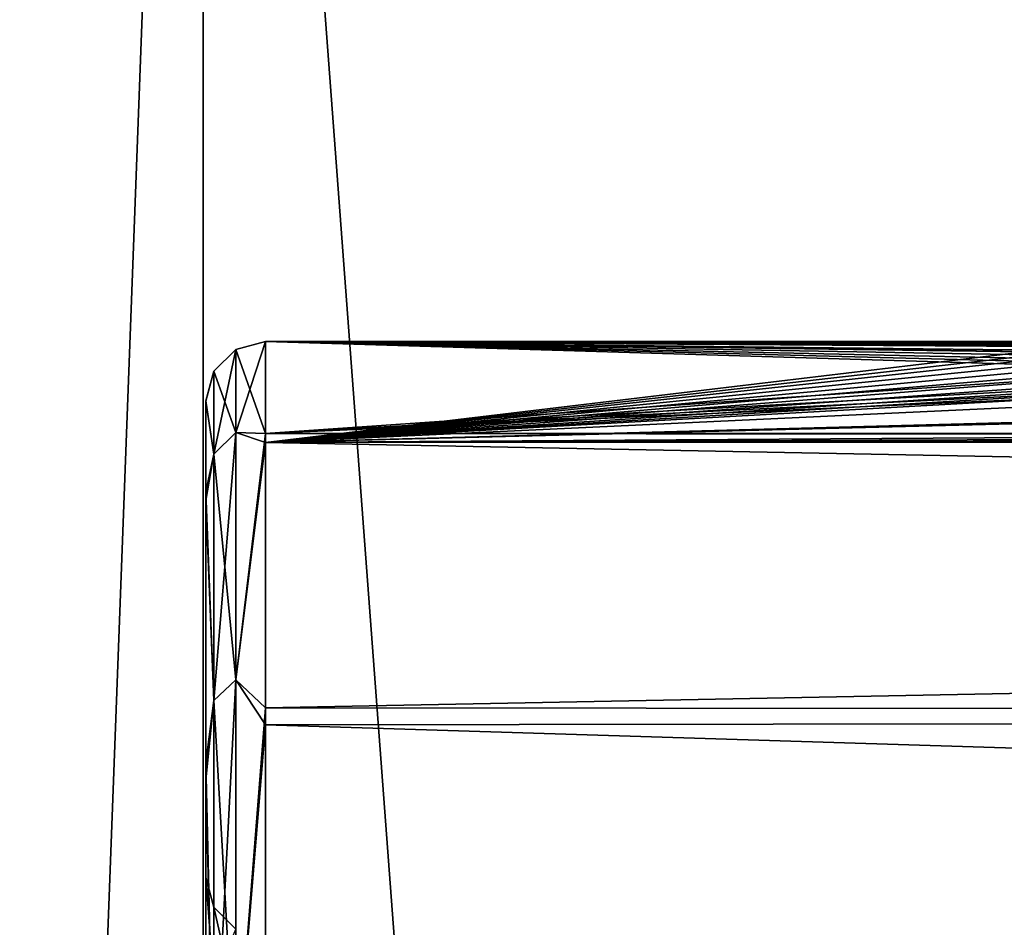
# Model space of a CAD drawing. Header units: millimetres. Extents: x -143 to 143, y -35 to 35.
# Tile 361 of 533: x 92.82 to 96.13, y 18.53 to 21.58. Entities that reach past the tile are written whole.
import ezdxf

# ---------------------------------------------------------------- set-up
doc = ezdxf.new("R2010")
doc.units = ezdxf.units.MM
doc.header["$LTSCALE"] = 65.185185
for name, color, linetype in [('1301', 7, 'CONTINUOUS'), ('1323', 7, 'CONTINUOUS'), ('1453', 7, 'CONTINUOUS'), ('1454', 7, 'CONTINUOUS'), ('473', 7, 'CONTINUOUS'), ('483', 7, 'CONTINUOUS'), ('845', 7, 'CONTINUOUS'), ('846', 7, 'CONTINUOUS'), ('847', 7, 'CONTINUOUS')]:
    doc.layers.add(name, color=color, linetype=linetype)

msp = doc.modelspace()

# ---------------------------------------------------------------- linework, layer by layer
at = {"layer": '1301', "linetype": 'CONTINUOUS'}
for points in [[(96.5751, 20.4233, -1.7714), (96.7625, 20.4058, -1.9628), (93.65, 20.5), (96.5751, 20.4233, -1.7714)], [(93.65, 20.5), (96.7625, 20.4058, -1.9628), (93.65, 20.1902, -3.5506), (93.65, 20.5)], [(96.3875, 20.439, -1.5798), (96.5751, 20.4233, -1.7714), (93.65, 20.5), (96.3875, 20.439, -1.5798)], [(96.3406, 20.4529, -1.3884), (96.3875, 20.439, -1.5798), (93.65, 20.5), (96.3406, 20.4529, -1.3884)], [(96.2938, 20.465, -1.1968), (96.3406, 20.4529, -1.3884), (93.65, 20.5), (96.2938, 20.465, -1.1968)], [(96.7625, 20.465, -1.1968), (96.2938, 20.465, -1.1968), (93.65, 20.5), (96.7625, 20.465, -1.1968)], [(99.0125, 20.465, -1.1968), (96.7625, 20.465, -1.1968), (93.65, 20.5), (99.0125, 20.465, -1.1968)], [(99.0125, 20.4704, -1.1011), (99.0125, 20.465, -1.1968), (93.65, 20.5), (99.0125, 20.4704, -1.1011)], [(99.0125, 20.4753, -1.0053), (99.0125, 20.4704, -1.1011), (93.65, 20.5), (99.0125, 20.4753, -1.0053)], [(98.9188, 20.4838, -0.8139), (99.0125, 20.4753, -1.0053), (93.65, 20.5), (98.9188, 20.4838, -0.8139)], [(98.825, 20.4906, -0.6223), (98.9188, 20.4838, -0.8139), (93.65, 20.5), (98.825, 20.4906, -0.6223)], [(98.733, 20.4932, -0.5284), (98.825, 20.4906, -0.6223), (93.65, 20.5), (98.733, 20.4932, -0.5284)], [(98.6375, 20.4955, -0.4309), (98.733, 20.4932, -0.5284), (93.65, 20.5), (98.6375, 20.4955, -0.4309)], [(98.3588, 20.4972, -0.336), (98.6375, 20.4955, -0.4309), (93.65, 20.5), (98.3588, 20.4972, -0.336)], [(97.7, 20.4986, -0.2394), (98.3588, 20.4972, -0.336), (93.65, 20.5), (97.7, 20.4986, -0.2394)], [(97.7, 20.4997, -0.1197), (97.7, 20.4986, -0.2394), (93.65, 20.5), (97.7, 20.4997, -0.1197)], [(97.7, 20.5), (97.7, 20.4997, -0.1197), (93.65, 20.5), (97.7, 20.5)], [(96.7625, 20.4058, -1.9628), (97.1375, 20.3865, -2.1543), (93.65, 20.1902, -3.5506), (96.7625, 20.4058, -1.9628)], [(97.1375, 20.3865, -2.1543), (97.4656, 20.3814, -2.2021), (93.65, 20.1902, -3.5506), (97.1375, 20.3865, -2.1543)], [(97.7937, 20.3762, -2.25), (93.65, 20.1902, -3.5506), (97.4656, 20.3814, -2.2021), (97.7937, 20.3762, -2.25)], [(97.7937, 20.3762, -2.25), (125.45, 20.199, -3.5), (93.65, 20.1902, -3.5506), (97.7937, 20.3762, -2.25)], [(93.65, 20.1902, -3.5506), (125.45, 20.199, -3.5), (140.45, 20.169, -3.6692), (93.65, 20.1902, -3.5506)], [(93.65, 19.27, -6.9939), (93.65, 20.1902, -3.5506), (140.45, 20.169, -3.6692), (93.65, 19.27, -6.9939)], [(140.45, 19.2277, -7.1097), (93.65, 19.27, -6.9939), (140.45, 20.169, -3.6692), (140.45, 19.2277, -7.1097)], [(93.65, 17.7674, -10.2259), (93.65, 19.27, -6.9939), (140.45, 19.2277, -7.1097), (93.65, 17.7674, -10.2259)], [(140.45, 17.7043, -10.3348), (93.65, 17.7674, -10.2259), (140.45, 19.2277, -7.1097), (140.45, 17.7043, -10.3348)]]:
    msp.add_3dface(points, dxfattribs=at)
at = {"layer": '1323', "linetype": 'CONTINUOUS'}
for points in [[(97.7, 20.5), (93.65, 20.5), (93.65, 20.4998, 0.0836), (97.7, 20.5)], [(97.7, 20.5), (93.65, 20.4998, 0.0836), (97.7, 20.4999, 0.0718), (97.7, 20.5)], [(97.7, 20.4999, 0.0718), (93.65, 20.4998, 0.0836), (97.7, 20.4995, 0.1436), (97.7, 20.4999, 0.0718)], [(93.65, 20.4998, 0.0836), (93.65, 20.4993, 0.1672), (97.7, 20.4995, 0.1436), (93.65, 20.4998, 0.0836)], [(97.7, 20.4995, 0.1436), (93.65, 20.4993, 0.1672), (98.075, 20.4995, 0.1436), (97.7, 20.4995, 0.1436)], [(98.075, 20.4995, 0.1436), (93.65, 20.4993, 0.1672), (98.3556, 20.4991, 0.1914), (98.075, 20.4995, 0.1436)], [(93.65, 20.4993, 0.1672), (93.65, 20.1605, 3.7152), (96.2, 20.465, 1.1968), (93.65, 20.4993, 0.1672)], [(98.3556, 20.4991, 0.1914), (93.65, 20.4993, 0.1672), (96.2, 20.465, 1.1968), (98.3556, 20.4991, 0.1914)], [(96.2, 20.465, 1.1968), (93.65, 20.1605, 3.7152), (96.2469, 20.4561, 1.3405), (96.2, 20.465, 1.1968)], [(96.2469, 20.4561, 1.3405), (93.65, 20.1605, 3.7152), (96.2938, 20.4462, 1.484), (96.2469, 20.4561, 1.3405)], [(96.2938, 20.4462, 1.484), (93.65, 20.1605, 3.7152), (96.3875, 20.4353, 1.6277), (96.2938, 20.4462, 1.484)], [(96.3875, 20.4353, 1.6277), (93.65, 20.1605, 3.7152), (96.4813, 20.4233, 1.7713), (96.3875, 20.4353, 1.6277)], [(96.4813, 20.4233, 1.7713), (93.65, 20.1605, 3.7152), (96.6219, 20.4148, 1.8671), (96.4813, 20.4233, 1.7713)], [(96.6219, 20.4148, 1.8671), (93.65, 20.1605, 3.7152), (96.7625, 20.4058, 1.9628), (96.6219, 20.4148, 1.8671)], [(96.7625, 20.4058, 1.9628), (93.65, 20.1605, 3.7152), (96.9501, 20.3964, 2.0586), (96.7625, 20.4058, 1.9628)], [(96.9501, 20.3964, 2.0586), (93.65, 20.1605, 3.7152), (97.1375, 20.3865, 2.1543), (96.9501, 20.3964, 2.0586)], [(97.1375, 20.3865, 2.1543), (93.65, 20.1605, 3.7152), (97.325, 20.3814, 2.2021), (97.1375, 20.3865, 2.1543)], [(97.325, 20.3814, 2.2021), (93.65, 20.1605, 3.7152), (97.5125, 20.3762, 2.25), (97.325, 20.3814, 2.2021)], [(122.9705, 20.3506, 2.4702), (102.2937, 20.3762, 2.25), (93.65, 20.1605, 3.7152), (122.9705, 20.3506, 2.4702)], [(102.2937, 20.3762, 2.25), (101.7312, 20.3762, 2.25), (93.65, 20.1605, 3.7152), (102.2937, 20.3762, 2.25)], [(93.65, 20.1605, 3.7152), (101.7312, 20.3762, 2.25), (98.2625, 20.3762, 2.25), (93.65, 20.1605, 3.7152)], [(97.5125, 20.3762, 2.25), (93.65, 20.1605, 3.7152), (98.2625, 20.3762, 2.25), (97.5125, 20.3762, 2.25)], [(123.7005, 20.2746, 3.0314), (122.9705, 20.3506, 2.4702), (93.65, 20.1605, 3.7152), (123.7005, 20.2746, 3.0314)], [(124.5465, 20.2192, 3.3814), (123.7005, 20.2746, 3.0314), (93.65, 20.1605, 3.7152), (124.5465, 20.2192, 3.3814)], [(125.45, 20.199, 3.5), (124.5465, 20.2192, 3.3814), (93.65, 20.1605, 3.7152), (125.45, 20.199, 3.5)], [(140.45, 20.1897, 3.5533), (125.45, 20.199, 3.5), (93.65, 20.1605, 3.7152), (140.45, 20.1897, 3.5533)], [(140.45, 19.2682, 6.9991), (140.45, 20.1897, 3.5533), (93.65, 20.1605, 3.7152), (140.45, 19.2682, 6.9991)], [(93.65, 19.2123, 7.1509), (140.45, 19.2682, 6.9991), (93.65, 20.1605, 3.7152), (93.65, 19.2123, 7.1509)], [(140.45, 17.7633, 10.233), (140.45, 19.2682, 6.9991), (93.65, 19.2123, 7.1509), (140.45, 17.7633, 10.233)], [(93.65, 17.6834, 10.3705), (140.45, 17.7633, 10.233), (93.65, 19.2123, 7.1509), (93.65, 17.6834, 10.3705)]]:
    msp.add_3dface(points, dxfattribs=at)
at = {"layer": '1453', "linetype": 'CONTINUOUS'}
for points in [[(93.4768, 20.4), (93.4768, 20.1218, 3.3577), (93.5501, 20.4733), (93.4768, 20.4)], [(93.4768, 20.1218, 3.3577), (93.5501, 20.194, 3.3698), (93.5501, 20.4733), (93.4768, 20.1218, 3.3577)], [(93.65, 20.4998, 0.0836), (93.65, 20.5), (93.5501, 20.194, 3.3698), (93.65, 20.4998, 0.0836)], [(93.5501, 20.194, 3.3698), (93.65, 20.5), (93.5501, 20.4733), (93.5501, 20.194, 3.3698)], [(93.65, 20.4993, 0.1672), (93.65, 20.4998, 0.0836), (93.5501, 20.194, 3.3698), (93.65, 20.4993, 0.1672)], [(93.65, 20.1605, 3.7152), (93.65, 20.4993, 0.1672), (93.5501, 20.194, 3.3698), (93.65, 20.1605, 3.7152)], [(93.45, 20.2998, 0.0838), (93.45, 20.2996, 0.1656), (93.4768, 20.4), (93.45, 20.2998, 0.0838)], [(93.4768, 20.4), (93.45, 20.2996, 0.1656), (93.4768, 20.1218, 3.3577), (93.4768, 20.4)], [(93.45, 20.2999), (93.45, 20.2998, 0.0838), (93.4768, 20.4), (93.45, 20.2999)], [(93.45, 20.2996, 0.1656), (93.45, 19.9655, 3.6699), (93.4768, 20.1218, 3.3577), (93.45, 20.2996, 0.1656)], [(93.4768, 20.1218, 3.3577), (93.4768, 19.2947, 6.6239), (93.5501, 20.194, 3.3698), (93.4768, 20.1218, 3.3577)], [(93.4768, 19.2947, 6.6239), (93.5501, 19.364, 6.6477), (93.5501, 20.194, 3.3698), (93.4768, 19.2947, 6.6239)], [(93.5501, 19.364, 6.6477), (93.65, 20.1605, 3.7152), (93.5501, 20.194, 3.3698), (93.5501, 19.364, 6.6477)], [(93.65, 19.2123, 7.1509), (93.65, 20.1605, 3.7152), (93.5501, 19.364, 6.6477), (93.65, 19.2123, 7.1509)], [(93.4768, 20.1218, 3.3577), (93.45, 19.9655, 3.6699), (93.4768, 19.2947, 6.6239), (93.4768, 20.1218, 3.3577)], [(93.45, 19.9655, 3.6699), (93.45, 19.0275, 7.0743), (93.4768, 19.2947, 6.6239), (93.45, 19.9655, 3.6699)], [(93.4768, 19.2947, 6.6239), (93.4768, 17.9413, 9.7093), (93.5501, 19.364, 6.6477), (93.4768, 19.2947, 6.6239)], [(93.4768, 17.9413, 9.7093), (93.5501, 18.0057, 9.7442), (93.5501, 19.364, 6.6477), (93.4768, 17.9413, 9.7093)], [(93.5501, 18.0057, 9.7442), (93.65, 19.2123, 7.1509), (93.5501, 19.364, 6.6477), (93.5501, 18.0057, 9.7442)], [(93.4768, 19.2947, 6.6239), (93.45, 19.0275, 7.0743), (93.4768, 17.9413, 9.7093), (93.4768, 19.2947, 6.6239)], [(93.65, 17.6834, 10.3705), (93.65, 19.2123, 7.1509), (93.5501, 18.0057, 9.7442), (93.65, 17.6834, 10.3705)], [(93.45, 19.0275, 7.0743), (93.45, 17.5143, 10.2635), (93.4768, 17.9413, 9.7093), (93.45, 19.0275, 7.0743)]]:
    msp.add_3dface(points, dxfattribs=at)
at = {"layer": '1454', "linetype": 'CONTINUOUS'}
for points in [[(93.4768, 20.4), (93.5501, 20.4733), (93.5501, 20.194, -3.3698), (93.4768, 20.4)], [(93.65, 20.5), (93.65, 20.1902, -3.5506), (93.5501, 20.4733), (93.65, 20.5)], [(93.5501, 20.4733), (93.65, 20.1902, -3.5506), (93.5501, 20.194, -3.3698), (93.5501, 20.4733)], [(93.45, 20.2999), (93.4768, 20.4), (93.4768, 20.1218, -3.3577), (93.45, 20.2999)], [(93.4768, 20.1218, -3.3577), (93.4768, 20.4), (93.5501, 20.194, -3.3698), (93.4768, 20.1218, -3.3577)], [(93.45, 19.9951, -3.5048), (93.45, 20.2999), (93.4768, 20.1218, -3.3577), (93.45, 19.9951, -3.5048)], [(93.4768, 20.1218, -3.3577), (93.5501, 20.194, -3.3698), (93.5501, 19.364, -6.6477), (93.4768, 20.1218, -3.3577)], [(93.5501, 20.194, -3.3698), (93.65, 20.1902, -3.5506), (93.5501, 19.364, -6.6477), (93.5501, 20.194, -3.3698)], [(93.65, 20.1902, -3.5506), (93.65, 19.27, -6.9939), (93.5501, 19.364, -6.6477), (93.65, 20.1902, -3.5506)], [(93.4768, 19.2947, -6.6239), (93.45, 19.9951, -3.5048), (93.4768, 20.1218, -3.3577), (93.4768, 19.2947, -6.6239)], [(93.4768, 19.2947, -6.6239), (93.4768, 20.1218, -3.3577), (93.5501, 19.364, -6.6477), (93.4768, 19.2947, -6.6239)], [(93.45, 19.0851, -6.9172), (93.45, 19.9951, -3.5048), (93.4768, 19.2947, -6.6239), (93.45, 19.0851, -6.9172)], [(93.4768, 19.2947, -6.6239), (93.5501, 19.364, -6.6477), (93.5501, 18.0057, -9.7442), (93.4768, 19.2947, -6.6239)], [(93.5501, 19.364, -6.6477), (93.65, 19.27, -6.9939), (93.5501, 18.0057, -9.7442), (93.5501, 19.364, -6.6477)], [(93.4768, 17.9413, -9.7093), (93.45, 19.0851, -6.9172), (93.4768, 19.2947, -6.6239), (93.4768, 17.9413, -9.7093)], [(93.4768, 17.9413, -9.7093), (93.4768, 19.2947, -6.6239), (93.5501, 18.0057, -9.7442), (93.4768, 17.9413, -9.7093)], [(93.65, 19.27, -6.9939), (93.65, 17.7674, -10.2259), (93.5501, 18.0057, -9.7442), (93.65, 19.27, -6.9939)], [(93.45, 17.5983, -10.1188), (93.45, 19.0851, -6.9172), (93.4768, 17.9413, -9.7093), (93.45, 17.5983, -10.1188)]]:
    msp.add_3dface(points, dxfattribs=at)
at = {"layer": '473', "linetype": 'CONTINUOUS'}
for points in [[(91.3655, 28.3678, -57), (93.4404, 27.065, -57), (91.3656, -28.3677, -57), (91.3655, 28.3678, -57)], [(93.4404, 27.065, -57), (93.4405, -27.0649, -57), (91.3656, -28.3677, -57), (93.4404, 27.065, -57)], [(93.4404, 27.065, -57), (97.2693, 24.0133, -57), (93.4405, -27.0649, -57), (93.4404, 27.065, -57)], [(97.2693, 24.0133, -57), (97.2695, -24.0132, -57), (93.4405, -27.0649, -57), (97.2693, 24.0133, -57)]]:
    msp.add_3dface(points, dxfattribs=at)
at = {"layer": '483', "linetype": 'CONTINUOUS'}
for points in [[(91.3655, -28.3678, -56.5), (93.4404, -27.065, -56.5), (91.3656, 28.3677, -56.5), (91.3655, -28.3678, -56.5)], [(93.4404, -27.065, -56.5), (93.4405, 27.0649, -56.5), (91.3656, 28.3677, -56.5), (93.4404, -27.065, -56.5)], [(93.4404, -27.065, -56.5), (97.2693, -24.0133, -56.5), (93.4405, 27.0649, -56.5), (93.4404, -27.065, -56.5)], [(97.2693, -24.0133, -56.5), (97.2695, 24.0132, -56.5), (93.4405, 27.0649, -56.5), (97.2693, -24.0133, -56.5)]]:
    msp.add_3dface(points, dxfattribs=at)
at = {"layer": '845', "linetype": 'CONTINUOUS'}
for points in [[(93.45, 20.2999), (93.45, 19.9951, -3.5048), (93.45, 18.6999), (93.45, 20.2999)], [(93.45, 20.2998, 0.0838), (93.45, 20.2999), (93.45, 18.4191, 3.2292), (93.45, 20.2998, 0.0838)], [(93.45, 18.4191, 3.2292), (93.45, 20.2999), (93.45, 18.6999), (93.45, 18.4191, 3.2292)], [(93.45, 20.2996, 0.1656), (93.45, 20.2998, 0.0838), (93.45, 18.4191, 3.2292), (93.45, 20.2996, 0.1656)], [(93.45, 19.9655, 3.6699), (93.45, 20.2996, 0.1656), (93.45, 18.4191, 3.2292), (93.45, 19.9655, 3.6699)], [(93.45, 19.9951, -3.5048), (93.45, 19.0851, -6.9172), (93.45, 17.5386, -6.4874), (93.45, 19.9951, -3.5048)], [(93.45, 18.6999), (93.45, 19.9951, -3.5048), (93.45, 18.6999, -0.0601), (93.45, 18.6999)], [(93.45, 18.6999, -0.0601), (93.45, 19.9951, -3.5048), (93.45, 18.6998, -0.119), (93.45, 18.6999, -0.0601)], [(93.45, 18.6998, -0.119), (93.45, 19.9951, -3.5048), (93.45, 18.3979, -3.3475), (93.45, 18.6998, -0.119)], [(93.45, 18.3979, -3.3475), (93.45, 19.9951, -3.5048), (93.45, 17.5386, -6.4874), (93.45, 18.3979, -3.3475)], [(93.45, 19.0275, 7.0743), (93.45, 19.9655, 3.6699), (93.45, 17.5799, 6.3747), (93.45, 19.0275, 7.0743)], [(93.45, 17.5799, 6.3747), (93.45, 19.9655, 3.6699), (93.45, 18.4191, 3.2292), (93.45, 17.5799, 6.3747)], [(93.45, 19.0851, -6.9172), (93.45, 17.5983, -10.1188), (93.45, 16.1487, -9.4291), (93.45, 19.0851, -6.9172)], [(93.45, 17.5386, -6.4874), (93.45, 19.0851, -6.9172), (93.45, 16.1487, -9.4291), (93.45, 17.5386, -6.4874)], [(93.45, 17.5143, 10.2635), (93.45, 19.0275, 7.0743), (93.45, 16.2089, 9.3253), (93.45, 17.5143, 10.2635)], [(93.45, 16.2089, 9.3253), (93.45, 19.0275, 7.0743), (93.45, 17.5799, 6.3747), (93.45, 16.2089, 9.3253)]]:
    msp.add_3dface(points, dxfattribs=at)
at = {"layer": '846', "linetype": 'CONTINUOUS'}
for points in [[(93.45, 18.4191, 3.2292), (93.45, 18.6999), (93.4767, 18.3464, 3.0615), (93.45, 18.4191, 3.2292)], [(93.4767, 18.3464, 3.0615), (93.45, 18.6999), (93.4767, 18.6001), (93.4767, 18.3464, 3.0615)], [(93.4767, 18.3464, 3.0615), (93.4767, 18.6001), (93.55, 18.2741, 3.0494), (93.4767, 18.3464, 3.0615)], [(93.4767, 18.6001), (93.55, 18.5268), (93.55, 18.2741, 3.0494), (93.4767, 18.6001)]]:
    msp.add_3dface(points, dxfattribs=at)
at = {"layer": '847', "linetype": 'CONTINUOUS'}
for points in [[(93.45, 18.6999), (93.45, 18.6999, -0.0601), (93.4767, 18.6001), (93.45, 18.6999)], [(93.45, 18.6999, -0.0601), (93.45, 18.6998, -0.119), (93.4767, 18.6001), (93.45, 18.6999, -0.0601)], [(93.45, 18.6998, -0.119), (93.45, 18.3979, -3.3475), (93.4767, 18.3464, -3.0615), (93.45, 18.6998, -0.119)], [(93.4767, 18.6001), (93.45, 18.6998, -0.119), (93.4767, 18.3464, -3.0615), (93.4767, 18.6001)], [(93.55, 18.5268), (93.4767, 18.6001), (93.4767, 18.3464, -3.0615), (93.55, 18.5268)]]:
    msp.add_3dface(points, dxfattribs=at)

doc.saveas('drawing.dxf')
